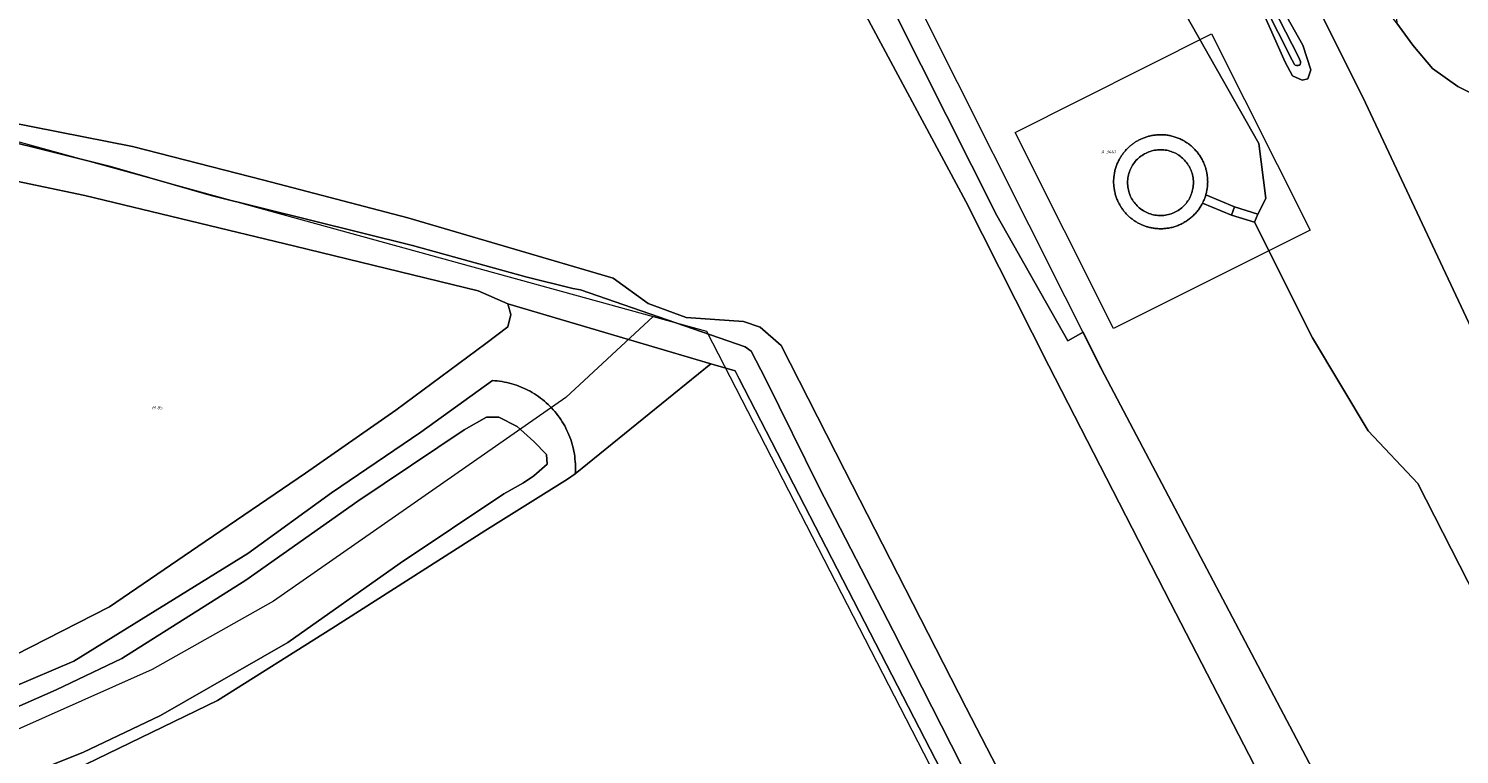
# Model space of a CAD drawing. Header units: metres. Extents: x 250001 to 257773, y 598992 to 609118.
# Tile 548 of 656: x 253215 to 253378, y 605864 to 605947. Entities that reach past the tile are written whole.
import ezdxf
from ezdxf.enums import TextEntityAlignment as Align
from ezdxf.lldxf.tags import DXFTag

# ---------------------------------------------------------------- set-up
doc = ezdxf.new("R2010")
doc.units = ezdxf.units.M
for name, color, linetype, lineweight in [('B-WE-GR-BOS_LOOF-GV', 252, 'Continuous', 13), ('B-WE-GR-GRAS-GV', 252, 'Continuous', 13), ('B-WE-GR-GROENVOORZIENING-GV', 252, 'Continuous', 18), ('B-WE-KG-GRENS_PERCEEL-G', 150, 'KG-PERCEEL', 18), ('B-WE-KG-GRENS_PERCEEL-S', 150, 'Continuous', 25), ('B-WE-OG-BEBOUWING_WINDTURBINE-GV', 1, 'Continuous', 18), ('B-WE-OG-WATER-GV', 252, 'Continuous', 18), ('B-WE-OG-WATER_SLOOT-GV', 252, 'Continuous', 18), ('B-WE-VH-VERHARDING_GESLOTEN-GV', 252, 'Continuous', 18), ('B-WE-VH-VERHARDING_OPEN-GV', 252, 'Continuous', 18), ('X-XX-AL-REFERENTIE-G', 7, 'Continuous', 18)]:
    doc.layers.add(name, color=color, linetype=linetype, lineweight=lineweight)
doc.styles.add('NLCS-ISO', font='NLCS-ISO.ttf')
doc.styles.get("Standard").update_dxf_attribs({"font": 'NLCS-ISO.ttf'})
tags = doc.linetypes.add('KG-PERCEEL', pattern='A,5.5,-2,["P",Standard,S=1.8,R=0,X=-0.5,Y=-0.9],-2,5.5,-2,[5,NLCS.SHX,S=0.75,R=0,X=0,Y=0],-2', length=19).pattern_tags.tags
tags[6] = DXFTag(74, 10)

# ---------------------------------------------------------------- blocks, each defined once
blk = doc.blocks.new('SKG-PERCEELNUMMER-SO')
at = {"style": 'NLCS-ISO', "oblique": 10, "flags": 1}
blk.add_attdef('GEMEENTECODE', text='', height=1.8, dxfattribs=at).set_placement((0, 2.55), align=Align.MIDDLE_CENTER)
at = {"style": 'NLCS-ISO', "oblique": 10}
blk.add_attdef('SECTIE', text='', height=1.8, dxfattribs=at).set_placement((-0.5, 0), align=Align.MIDDLE_RIGHT)
blk.add_attdef('PERCEELNUMMER', text='', height=1.8, dxfattribs=at).set_placement((0.5, 0), align=Align.MIDDLE_LEFT)
blk = doc.blocks.new('BS2021-132-Xref-KAD-20210617')
at = {"layer": 'B-WE-KG-GRENS_PERCEEL-G', "flags": 128}
for points in [[(253470.56, 605649.139), (253457.9, 605674.94), (253446.08, 605697.87), (253436.54, 605715.57), (253422.18, 605744.18), (253415.72, 605756.15), (253408.6, 605770.75), (253388.75, 605809.41), (253366.24, 605852.73), (253337.08, 605908.04), (253312.5, 605956.97), (253312.182, 605957.553)], [(253202.748, 605936.894), (253286.046, 605913.944)], [(253286.046, 605913.944), (253276.092, 605904.706), (253242.774, 605881.508), (253228.954, 605873.734), (253208.718, 605864.726), (253186.136, 605856.705), (253166.682, 605851.295)], [(253286.046, 605913.944), (253292.114, 605912.273)], [(253292.114, 605912.273), (253318.847, 605860.311)]]:
    blk.add_lwpolyline(points, dxfattribs=at)
blk.add_lwpolyline([(253360.865, 605923.793), (253338.49, 605912.591), (253327.292, 605934.925), (253349.651, 605946.139)], close=True, dxfattribs=at)
at = {"layer": 'B-WE-KG-GRENS_PERCEEL-S', "xscale": 0.2, "yscale": 0.2, "zscale": 0.2}
for p, values in [((253337.534, 605932.72), {'PERCEELNUMMER': '3441', 'SECTIE': 'A'}), ((253229.443, 605903.548), {'PERCEELNUMMER': '85', 'SECTIE': 'M'})]:
    blk.add_blockref('SKG-PERCEELNUMMER-SO', p, dxfattribs=at).add_auto_attribs(values)
blk = doc.blocks.new('BS2021-132-Xref-BGT-GRIJS-20210617-aangepast')
at = {"layer": 'B-WE-GR-BOS_LOOF-GV', "flags": 128}
blk.add_lwpolyline([(253221.28, 605927.72), (253210.404, 605930.004), (253210.03, 605928.99), (253205.58, 605920.07), (253191.81, 605889.84), (253181.53, 605871.58), (253180.47, 605868.54), (253182.17, 605865.73), (253189.46, 605866.85), (253201.79, 605871.27), (253213.33, 605875.36), (253224.1, 605880.88), (253234.19, 605887.73), (253246.45, 605896.09), (253256.74, 605903.28), (253266.98, 605910.87), (253269.5, 605912.77), (253269.81, 605914.19), (253269.47, 605915.38), (253266.09, 605916.88), (253245.23, 605921.96)], close=True, dxfattribs=at)
at = {"layer": 'B-WE-GR-GRAS-GV', "flags": 128}
for points in [[(253215.729, 606118.059), (253230.103, 606090.893), (253236.113, 606075.499), (253241.62, 606078.9), (253243.66, 606080.16), (253245.09, 606080.23), (253247.42, 606079.3), (253253.4, 606068.33), (253266.63, 606042.56), (253279.86, 606017.75), (253288.34, 606000), (253293.12, 605989.99), (253310.845, 605954.036), (253325.199, 605925.461), (253333.269, 605911.174), (253335.007, 605912.167), (253337.08, 605908.04), (253366.24, 605852.73), (253388.75, 605809.41), (253408.6, 605770.75), (253415.72, 605756.15), (253422.18, 605744.18), (253436.54, 605715.57), (253446.08, 605697.87)], [(253405.513, 605831.494), (253373.128, 605894.915), (253367.49, 605900.929), (253361.14, 605911.503), (253354.543, 605924.682), (253351.91, 605925.506), (253348.617, 605926.867), (253348.591, 605926.817), (253348.536, 605926.714), (253348.478, 605926.612), (253348.417, 605926.51), (253348.354, 605926.41), (253348.289, 605926.31), (253348.221, 605926.212), (253348.15, 605926.114), (253348.077, 605926.018), (253348.002, 605925.923), (253347.924, 605925.83), (253347.844, 605925.738), (253347.761, 605925.647), (253347.676, 605925.559), (253347.589, 605925.472), (253347.5, 605925.387), (253347.409, 605925.304), (253347.316, 605925.222), (253347.22, 605925.143), (253347.123, 605925.067), (253347.024, 605924.992), (253346.924, 605924.919), (253346.821, 605924.849), (253346.717, 605924.782), (253346.611, 605924.716), (253346.505, 605924.654), (253346.396, 605924.593), (253346.287, 605924.536), (253346.176, 605924.481), (253346.065, 605924.428), (253345.952, 605924.379), (253345.838, 605924.332), (253345.724, 605924.288), (253345.609, 605924.246), (253345.494, 605924.207), (253345.378, 605924.171), (253345.261, 605924.138), (253345.144, 605924.108), (253345.027, 605924.08), (253344.911, 605924.055), (253344.793, 605924.032), (253344.677, 605924.013), (253344.56, 605923.996), (253344.443, 605923.981), (253344.327, 605923.97), (253344.211, 605923.961), (253344.096, 605923.954), (253343.981, 605923.95), (253343.867, 605923.948), (253343.754, 605923.949), (253343.642, 605923.952), (253343.53, 605923.958), (253343.419, 605923.965), (253343.31, 605923.975), (253343.201, 605923.987), (253343.093, 605924.002), (253342.987, 605924.018), (253342.882, 605924.036), (253342.777, 605924.056), (253342.675, 605924.078), (253342.573, 605924.102), (253342.473, 605924.128), (253342.374, 605924.155), (253342.277, 605924.184), (253342.181, 605924.214), (253342.087, 605924.246), (253341.994, 605924.28), (253341.902, 605924.314), (253341.812, 605924.35), (253341.723, 605924.388), (253341.637, 605924.426), (253341.551, 605924.466), (253341.467, 605924.506), (253341.383, 605924.549), (253341.3, 605924.593), (253341.216, 605924.639), (253341.132, 605924.688), (253341.049, 605924.738), (253340.965, 605924.79), (253340.882, 605924.845), (253340.799, 605924.901), (253340.716, 605924.959), (253340.634, 605925.02), (253340.552, 605925.082), (253340.47, 605925.147), (253340.39, 605925.214), (253340.31, 605925.283), (253340.23, 605925.354), (253340.152, 605925.428), (253340.074, 605925.503), (253339.998, 605925.581), (253339.922, 605925.661), (253339.848, 605925.743), (253339.774, 605925.827), (253339.702, 605925.913), (253339.632, 605926.001), (253339.563, 605926.091), (253339.495, 605926.184), (253339.429, 605926.278), (253339.364, 605926.374), (253339.302, 605926.473), (253339.241, 605926.573), (253339.182, 605926.675), (253339.125, 605926.778), (253339.07, 605926.884), (253339.017, 605926.991), (253338.966, 605927.1), (253338.918, 605927.21), (253338.872, 605927.322), (253338.828, 605927.435), (253338.787, 605927.55), (253338.749, 605927.666), (253338.712, 605927.783), (253338.679, 605927.901), (253338.648, 605928.02), (253338.62, 605928.14), (253338.595, 605928.261), (253338.572, 605928.382), (253338.552, 605928.505), (253338.535, 605928.627), (253338.521, 605928.751), (253338.509, 605928.874), (253338.501, 605928.998), (253338.495, 605929.122), (253338.492, 605929.246), (253338.492, 605929.37), (253338.495, 605929.494), (253338.501, 605929.617), (253338.51, 605929.74), (253338.521, 605929.863), (253338.535, 605929.985), (253338.552, 605930.107), (253338.572, 605930.228), (253338.595, 605930.348), (253338.62, 605930.467), (253338.647, 605930.585), (253338.678, 605930.702), (253338.71, 605930.818), (253338.746, 605930.933), (253338.783, 605931.046), (253338.823, 605931.158), (253338.865, 605931.269), (253338.91, 605931.378), (253338.956, 605931.486), (253339.005, 605931.591), (253339.056, 605931.696), (253339.108, 605931.798), (253339.162, 605931.899), (253339.219, 605931.998), (253339.277, 605932.095), (253339.336, 605932.19), (253339.397, 605932.283), (253339.46, 605932.375), (253339.523, 605932.464), (253339.589, 605932.552), (253339.655, 605932.637), (253339.723, 605932.72), (253339.792, 605932.802), (253339.862, 605932.881), (253339.932, 605932.959), (253340.004, 605933.034), (253340.076, 605933.107), (253340.15, 605933.178), (253340.224, 605933.248), (253340.298, 605933.315), (253340.373, 605933.38), (253340.449, 605933.443), (253340.525, 605933.505), (253340.601, 605933.564), (253340.678, 605933.621), (253340.755, 605933.677), (253340.832, 605933.73), (253340.909, 605933.782), (253340.988, 605933.833), (253341.069, 605933.883), (253341.152, 605933.932), (253341.236, 605933.98), (253341.322, 605934.027), (253341.409, 605934.073), (253341.499, 605934.117), (253341.59, 605934.161), (253341.682, 605934.203), (253341.776, 605934.243), (253341.872, 605934.282), (253341.969, 605934.32), (253342.068, 605934.356), (253342.168, 605934.39), (253342.27, 605934.422), (253342.373, 605934.453), (253342.478, 605934.482), (253342.584, 605934.509), (253342.691, 605934.534), (253342.8, 605934.557), (253342.91, 605934.577), (253343.021, 605934.596), (253343.133, 605934.612), (253343.246, 605934.626), (253343.36, 605934.638), (253343.475, 605934.647), (253343.591, 605934.654), (253343.708, 605934.658), (253343.825, 605934.66), (253343.943, 605934.659), (253344.062, 605934.656), (253344.181, 605934.65), (253344.3, 605934.641), (253344.42, 605934.63), (253344.539, 605934.615), (253344.659, 605934.598), (253344.779, 605934.578), (253344.899, 605934.556), (253345.018, 605934.531), (253345.138, 605934.502), (253345.256, 605934.472), (253345.375, 605934.438), (253345.493, 605934.401), (253345.61, 605934.362), (253345.726, 605934.32), (253345.842, 605934.275), (253345.956, 605934.228), (253346.07, 605934.177), (253346.182, 605934.125), (253346.293, 605934.069), (253346.403, 605934.011), (253346.511, 605933.951), (253346.618, 605933.888), (253346.723, 605933.823), (253346.827, 605933.755), (253346.929, 605933.685), (253347.028, 605933.613), (253347.126, 605933.539), (253347.223, 605933.463), (253347.317, 605933.385), (253347.409, 605933.305), (253347.499, 605933.223), (253347.587, 605933.139), (253347.672, 605933.054), (253347.755, 605932.967), (253347.836, 605932.879), (253347.915, 605932.789), (253347.991, 605932.698), (253348.065, 605932.606), (253348.136, 605932.513), (253348.205, 605932.418), (253348.272, 605932.323), (253348.336, 605932.227), (253348.398, 605932.13), (253348.457, 605932.032), (253348.514, 605931.933), (253348.568, 605931.835), (253348.62, 605931.735), (253348.67, 605931.636), (253348.717, 605931.536), (253348.761, 605931.436), (253348.804, 605931.335), (253348.844, 605931.235), (253348.881, 605931.135), (253348.916, 605931.034), (253348.95, 605930.934), (253348.981, 605930.834), (253349.009, 605930.735), (253349.036, 605930.636), (253349.06, 605930.537), (253349.082, 605930.438), (253349.103, 605930.34), (253349.121, 605930.243), (253349.137, 605930.146), (253349.152, 605930.05), (253349.164, 605929.954), (253349.175, 605929.86), (253349.184, 605929.766), (253349.191, 605929.672), (253349.197, 605929.579), (253349.201, 605929.484), (253349.203, 605929.389), (253349.204, 605929.293), (253349.203, 605929.196), (253349.2, 605929.097), (253349.195, 605928.998), (253349.188, 605928.898), (253349.18, 605928.798), (253349.169, 605928.697), (253349.157, 605928.595), (253349.142, 605928.492), (253349.125, 605928.389), (253349.106, 605928.285), (253349.085, 605928.181), (253349.061, 605928.076), (253349.035, 605927.972), (253349.007, 605927.867), (253348.989, 605927.802), (253352.253, 605926.453), (253354.909, 605925.621), (253355.824, 605927.379), (253355.031, 605933.65), (253336.377, 605966.591)], [(253378.602, 605746.298), (253295.784, 605906.931), (253295.384, 605907.74), (253292.605, 605908.559), (253277.169, 605896.027), (253276.29, 605895.4), (253266.85, 605889.53), (253249.45, 605878.41), (253236.4, 605870.21), (253215.17, 605859.9)]]:
    blk.add_lwpolyline(points, dxfattribs=at)
at = {"layer": 'B-WE-GR-GROENVOORZIENING-GV', "flags": 128}
for points in [[(253261.527, 606112.482), (253290.816, 606054.697), (253304.707, 606027.948), (253336.377, 605966.591), (253355.031, 605933.65), (253355.824, 605927.379), (253354.909, 605925.621), (253354.543, 605924.682), (253361.14, 605911.503), (253367.49, 605900.929), (253373.128, 605894.915), (253405.513, 605831.494), (253443.058, 605759.025), (253471.315, 605703.224)], [(253492.45, 605694.81), (253484.29, 605710.86), (253474.42, 605730), (253458.59, 605760.76), (253443.2, 605790.92), (253434.16, 605808.71), (253423.726, 605829.259), (253385.046, 605904.692), (253383.37, 605903.858), (253367.181, 605938.281), (253361.884, 605948.952), (253357.032, 605958.396), (253352.35, 605966.4), (253345.87, 605979.25), (253336.73, 605997.54), (253335.47, 606000), (253324.6, 606021.37), (253311.65, 606046.64), (253300.19, 606069.12), (253288.4, 606092.25), (253276.74, 606114.77)], [(253355.566, 605952.86), (253360.026, 605944.865), (253360.941, 605942.067), (253360.599, 605941.039), (253359.97, 605940.867), (253358.885, 605941.381), (253358.027, 605942.922), (253354.196, 605951.603)], [(253383.177, 605965.739), (253377.842, 605960.196), (253374.401, 605956.545), (253372.062, 605953.859), (253370.892, 605952), (253370.549, 605950.003), (253370.753, 605947.367), (253372.589, 605944.85), (253374.803, 605942.22), (253377.696, 605940.165), (253380.772, 605938.634)], [(253210.74, 605870.71), (253220.06, 605874.66), (253239.88, 605886.95), (253249.38, 605893.85), (253259.57, 605900.75), (253267.755, 605906.648), (253267.99, 605906.632), (253268.271, 605906.606), (253268.552, 605906.572), (253268.831, 605906.529), (253269.109, 605906.479), (253269.386, 605906.421), (253269.661, 605906.356), (253269.934, 605906.282), (253270.205, 605906.201), (253270.473, 605906.112), (253270.739, 605906.016), (253271.002, 605905.912), (253271.262, 605905.8), (253271.518, 605905.682), (253271.772, 605905.556), (253272.021, 605905.423), (253272.267, 605905.283), (253272.508, 605905.136), (253272.746, 605904.983), (253272.979, 605904.823), (253273.207, 605904.656), (253273.43, 605904.483), (253273.649, 605904.303), (253273.862, 605904.118), (253274.07, 605903.926), (253274.272, 605903.729), (253274.469, 605903.526), (253274.66, 605903.318), (253274.845, 605903.104), (253275.024, 605902.885), (253275.197, 605902.661), (253275.363, 605902.432), (253275.523, 605902.199), (253275.676, 605901.962), (253275.822, 605901.72), (253275.961, 605901.474), (253276.093, 605901.224), (253276.219, 605900.97), (253276.337, 605900.713), (253276.447, 605900.453), (253276.551, 605900.19), (253276.646, 605899.924), (253276.734, 605899.655), (253276.815, 605899.385), (253276.888, 605899.111), (253276.953, 605898.836), (253277.01, 605898.56), (253277.06, 605898.281), (253277.101, 605898.001), (253277.135, 605897.721), (253277.161, 605897.439), (253277.178, 605897.157), (253277.188, 605896.875), (253277.19, 605896.592), (253277.183, 605896.309), (253277.169, 605896.027), (253292.605, 605908.559), (253269.47, 605915.38), (253269.81, 605914.19), (253269.5, 605912.77), (253266.98, 605910.87), (253256.74, 605903.28), (253246.45, 605896.09), (253234.19, 605887.73), (253224.1, 605880.88), (253213.33, 605875.36)], [(253329.88, 605845.64), (253313.38, 605878.14), (253304.91, 605894.53), (253298.86, 605906.78), (253297.22, 605909.99), (253296.53, 605910.48), (253277.75, 605916.98), (253276.87, 605917.13), (253271.52, 605918.46), (253258.61, 605922.05), (253235.69, 605927.75), (253224.21, 605931.04), (253205.02, 605935.82)], [(253210.404, 605930.004), (253221.28, 605927.72), (253245.23, 605921.96), (253266.09, 605916.88), (253269.47, 605915.38), (253292.605, 605908.559), (253295.384, 605907.74), (253295.784, 605906.931), (253378.602, 605746.298)]]:
    blk.add_lwpolyline(points, dxfattribs=at)
at = {"layer": 'B-WE-OG-BEBOUWING_WINDTURBINE-GV', "flags": 128}
blk.add_lwpolyline([(253344.026, 605932.946), (253343.853, 605932.951), (253343.68, 605932.948), (253343.507, 605932.937), (253343.335, 605932.918), (253343.164, 605932.891), (253342.994, 605932.857), (253342.826, 605932.814), (253342.661, 605932.764), (253342.497, 605932.706), (253342.337, 605932.641), (253342.18, 605932.568), (253342.026, 605932.488), (253341.876, 605932.401), (253341.731, 605932.308), (253341.589, 605932.207), (253341.453, 605932.1), (253341.322, 605931.988), (253341.196, 605931.869), (253341.075, 605931.744), (253340.961, 605931.614), (253340.852, 605931.479), (253340.751, 605931.339), (253340.655, 605931.194), (253340.566, 605931.046), (253340.485, 605930.893), (253340.41, 605930.737), (253340.343, 605930.577), (253340.283, 605930.414), (253340.231, 605930.249), (253340.186, 605930.082), (253340.15, 605929.913), (253340.121, 605929.742), (253340.1, 605929.57), (253340.087, 605929.397), (253340.081, 605929.224), (253340.084, 605929.051), (253340.095, 605928.878), (253340.114, 605928.706), (253340.141, 605928.535), (253340.176, 605928.365), (253340.218, 605928.197), (253340.268, 605928.032), (253340.326, 605927.868), (253340.391, 605927.708), (253340.464, 605927.551), (253340.544, 605927.397), (253340.631, 605927.247), (253340.724, 605927.101), (253340.824, 605926.96), (253340.931, 605926.824), (253341.044, 605926.692), (253341.163, 605926.566), (253341.287, 605926.446), (253341.417, 605926.331), (253341.552, 605926.223), (253341.692, 605926.121), (253341.746, 605926.084), (253341.892, 605925.991), (253342.042, 605925.905), (253342.196, 605925.826), (253342.354, 605925.754), (253342.515, 605925.689), (253342.678, 605925.632), (253342.844, 605925.583), (253343.012, 605925.541), (253343.182, 605925.507), (253343.354, 605925.481), (253343.526, 605925.463), (253343.699, 605925.453), (253343.872, 605925.451), (253344.045, 605925.457), (253344.218, 605925.471), (253344.389, 605925.492), (253344.56, 605925.522), (253344.729, 605925.56), (253344.896, 605925.605), (253345.061, 605925.658), (253345.223, 605925.719), (253345.383, 605925.787), (253345.539, 605925.862), (253345.691, 605925.944), (253345.839, 605926.034), (253345.984, 605926.13), (253346.123, 605926.233), (253346.258, 605926.341), (253346.387, 605926.457), (253346.511, 605926.578), (253346.63, 605926.704), (253346.742, 605926.836), (253346.848, 605926.973), (253346.948, 605927.114), (253347.041, 605927.26), (253347.127, 605927.411), (253347.206, 605927.565), (253347.278, 605927.722), (253347.342, 605927.883), (253347.4, 605928.047), (253347.449, 605928.212), (253347.491, 605928.381), (253347.525, 605928.551), (253347.551, 605928.722), (253347.569, 605928.894), (253347.579, 605929.067), (253347.582, 605929.24), (253347.576, 605929.413), (253347.562, 605929.586), (253347.54, 605929.758), (253347.51, 605929.928), (253347.473, 605930.097), (253347.428, 605930.264), (253347.375, 605930.429), (253347.314, 605930.592), (253347.246, 605930.751), (253347.171, 605930.907), (253347.089, 605931.06), (253347, 605931.208), (253346.904, 605931.352), (253346.801, 605931.492), (253346.692, 605931.626), (253346.577, 605931.756), (253346.456, 605931.88), (253346.33, 605931.998), (253346.198, 605932.111), (253346.061, 605932.217), (253345.919, 605932.316), (253345.773, 605932.409), (253345.675, 605932.467), (253345.522, 605932.549), (253345.366, 605932.623), (253345.206, 605932.69), (253345.044, 605932.75), (253344.878, 605932.802), (253344.711, 605932.847), (253344.542, 605932.883), (253344.371, 605932.912), (253344.199, 605932.933)], close=True, dxfattribs=at)
at = {"layer": 'B-WE-OG-WATER-GV', "flags": 128}
for points in [[(253330.073, 606000), (253358.827, 605943.151), (253359.096, 605942.656), (253359.178, 605942.568), (253359.328, 605942.541), (253359.497, 605942.543), (253359.637, 605942.602), (253359.732, 605942.681), (253359.791, 605942.833), (253359.779, 605943.007), (253359.563, 605943.528), (253330.583, 606000)], [(253376.557, 605820.128), (253344.964, 605881.323), (253331.122, 605908.337), (253321.642, 605927.061), (253305.313, 605957.52)], [(253209.755, 605936.66), (253226.736, 605933.329), (253241.686, 605929.493), (253258.083, 605925.187), (253269.59, 605921.813), (253281.494, 605918.305), (253285.483, 605915.437), (253289.79, 605913.844), (253296.329, 605913.369), (253298.243, 605912.732), (253300.637, 605910.66), (253307.821, 605896.469), (253321.71, 605869.363), (253353.32, 605808.135)], [(253207.797, 605858.974), (253221.079, 605864.266), (253229.906, 605868.479), (253244.424, 605876.794), (253257.238, 605885.848), (253269.017, 605893.743), (253271.256, 605895.006), (253272.451, 605895.805), (253273.957, 605897.104), (253273.899, 605898.235), (253272.439, 605899.686), (253270.546, 605901.405), (253268.441, 605902.476), (253267.045, 605902.469), (253264.519, 605901.043), (253252.38, 605892.906), (253239.657, 605883.917), (253225.516, 605874.964), (253218.038, 605871.397), (253205.505, 605865.89), (253182.653, 605858.932)]]:
    blk.add_lwpolyline(points, dxfattribs=at)
at = {"layer": 'B-WE-OG-WATER_SLOOT-GV', "flags": 128}
for points in [[(253354.196, 605951.603), (253358.027, 605942.922), (253358.885, 605941.381), (253359.97, 605940.867), (253360.599, 605941.039), (253360.941, 605942.067), (253360.026, 605944.865), (253355.566, 605952.86)], [(253330.583, 606000), (253359.563, 605943.528), (253359.779, 605943.007), (253359.791, 605942.833), (253359.732, 605942.681), (253359.637, 605942.602), (253359.497, 605942.543), (253359.328, 605942.541), (253359.178, 605942.568), (253359.096, 605942.656), (253358.827, 605943.151), (253330.073, 606000)], [(253305.313, 605957.52), (253321.642, 605927.061), (253331.122, 605908.337), (253344.964, 605881.323), (253376.557, 605820.128)], [(253366.24, 605852.73), (253337.08, 605908.04), (253335.007, 605912.167), (253333.269, 605911.174), (253325.199, 605925.461), (253310.845, 605954.036)], [(253353.32, 605808.135), (253321.71, 605869.363), (253307.821, 605896.469), (253300.637, 605910.66), (253298.243, 605912.732), (253296.329, 605913.369), (253289.79, 605913.844), (253285.483, 605915.437), (253281.494, 605918.305), (253269.59, 605921.813), (253258.083, 605925.187), (253241.686, 605929.493), (253226.736, 605933.329), (253209.755, 605936.66)], [(253205.02, 605935.82), (253224.21, 605931.04), (253235.69, 605927.75), (253258.61, 605922.05), (253271.52, 605918.46), (253276.87, 605917.13), (253277.75, 605916.98), (253296.53, 605910.48), (253297.22, 605909.99), (253298.86, 605906.78), (253304.91, 605894.53), (253313.38, 605878.14), (253329.88, 605845.64)], [(253215.17, 605859.9), (253236.4, 605870.21), (253249.45, 605878.41), (253266.85, 605889.53), (253276.29, 605895.4), (253277.169, 605896.027), (253277.183, 605896.309), (253277.19, 605896.592), (253277.188, 605896.875), (253277.178, 605897.157), (253277.161, 605897.439), (253277.135, 605897.721), (253277.101, 605898.001), (253277.06, 605898.281), (253277.01, 605898.56), (253276.953, 605898.836), (253276.888, 605899.111), (253276.815, 605899.385), (253276.734, 605899.655), (253276.646, 605899.924), (253276.551, 605900.19), (253276.447, 605900.453), (253276.337, 605900.713), (253276.219, 605900.97), (253276.093, 605901.224), (253275.961, 605901.474), (253275.822, 605901.72), (253275.676, 605901.962), (253275.523, 605902.199), (253275.363, 605902.432), (253275.197, 605902.661), (253275.024, 605902.885), (253274.845, 605903.104), (253274.66, 605903.318), (253274.469, 605903.526), (253274.272, 605903.729), (253274.07, 605903.926), (253273.862, 605904.118), (253273.649, 605904.303), (253273.43, 605904.483), (253273.207, 605904.656), (253272.979, 605904.823), (253272.746, 605904.983), (253272.508, 605905.136), (253272.267, 605905.283), (253272.021, 605905.423), (253271.772, 605905.556), (253271.518, 605905.682), (253271.262, 605905.8), (253271.002, 605905.912), (253270.739, 605906.016), (253270.473, 605906.112), (253270.205, 605906.201), (253269.934, 605906.282), (253269.661, 605906.356), (253269.386, 605906.421), (253269.109, 605906.479), (253268.831, 605906.529), (253268.552, 605906.572), (253268.271, 605906.606), (253267.99, 605906.632), (253267.755, 605906.648), (253259.57, 605900.75), (253249.38, 605893.85), (253239.88, 605886.95), (253220.06, 605874.66), (253210.74, 605870.71)], [(253182.653, 605858.932), (253205.505, 605865.89), (253218.038, 605871.397), (253225.516, 605874.964), (253239.657, 605883.917), (253252.38, 605892.906), (253264.519, 605901.043), (253267.045, 605902.469), (253268.441, 605902.476), (253270.546, 605901.405), (253272.439, 605899.686), (253273.899, 605898.235), (253273.957, 605897.104), (253272.451, 605895.805), (253271.256, 605895.006), (253269.017, 605893.743), (253257.238, 605885.848), (253244.424, 605876.794), (253229.906, 605868.479), (253221.079, 605864.266), (253207.797, 605858.974)]]:
    blk.add_lwpolyline(points, dxfattribs=at)
at = {"layer": 'B-WE-VH-VERHARDING_GESLOTEN-GV', "flags": 128}
for points in [[(253276.74, 606114.77), (253288.4, 606092.25), (253300.19, 606069.12), (253311.65, 606046.64), (253324.6, 606021.37), (253335.47, 606000), (253336.73, 605997.54), (253345.87, 605979.25), (253352.35, 605966.4), (253357.032, 605958.396), (253361.884, 605948.952), (253367.181, 605938.281), (253383.37, 605903.858), (253385.046, 605904.692), (253423.726, 605829.259), (253434.16, 605808.71), (253443.2, 605790.92), (253458.59, 605760.76), (253474.42, 605730), (253484.29, 605710.86), (253492.45, 605694.81)], [(253380.772, 605938.634), (253377.696, 605940.165), (253374.803, 605942.22), (253372.589, 605944.85), (253370.753, 605947.367), (253370.239, 605948.072), (253363.316, 605961.525), (253362.471, 605963.153), (253353.97, 605979.54), (253344.34, 605998.52), (253343.6, 606000), (253333.64, 606019.91), (253323.22, 606039.78), (253319.877, 606046.253), (253312.88, 606059.8), (253310.685, 606064.131), (253303.03, 606079.24), (253300.937, 606083.137), (253295.34, 606093.56), (253288.02, 606108.76)]]:
    blk.add_lwpolyline(points, dxfattribs=at)
at = {"layer": 'B-WE-VH-VERHARDING_OPEN-GV', "flags": 128}
for points in [[(253343.943, 605934.659), (253343.825, 605934.66), (253343.708, 605934.658), (253343.591, 605934.654), (253343.475, 605934.647), (253343.36, 605934.638), (253343.246, 605934.626), (253343.133, 605934.612), (253343.021, 605934.596), (253342.91, 605934.577), (253342.8, 605934.557), (253342.691, 605934.534), (253342.584, 605934.509), (253342.478, 605934.482), (253342.373, 605934.453), (253342.27, 605934.422), (253342.168, 605934.39), (253342.068, 605934.356), (253341.969, 605934.32), (253341.872, 605934.282), (253341.776, 605934.243), (253341.682, 605934.203), (253341.59, 605934.161), (253341.499, 605934.117), (253341.409, 605934.073), (253341.322, 605934.027), (253341.236, 605933.98), (253341.152, 605933.932), (253341.069, 605933.883), (253340.988, 605933.833), (253340.909, 605933.782), (253340.832, 605933.73), (253340.755, 605933.677), (253340.678, 605933.621), (253340.601, 605933.564), (253340.525, 605933.505), (253340.449, 605933.443), (253340.373, 605933.38), (253340.298, 605933.315), (253340.224, 605933.248), (253340.15, 605933.178), (253340.076, 605933.107), (253340.004, 605933.034), (253339.932, 605932.959), (253339.862, 605932.881), (253339.792, 605932.802), (253339.723, 605932.72), (253339.655, 605932.637), (253339.589, 605932.552), (253339.523, 605932.464), (253339.46, 605932.375), (253339.397, 605932.283), (253339.336, 605932.19), (253339.277, 605932.095), (253339.219, 605931.998), (253339.162, 605931.899), (253339.108, 605931.798), (253339.056, 605931.696), (253339.005, 605931.591), (253338.956, 605931.486), (253338.91, 605931.378), (253338.865, 605931.269), (253338.823, 605931.158), (253338.783, 605931.046), (253338.746, 605930.933), (253338.71, 605930.818), (253338.678, 605930.702), (253338.647, 605930.585), (253338.62, 605930.467), (253338.595, 605930.348), (253338.572, 605930.228), (253338.552, 605930.107), (253338.535, 605929.985), (253338.521, 605929.863), (253338.51, 605929.74), (253338.501, 605929.617), (253338.495, 605929.494), (253338.492, 605929.37), (253338.492, 605929.246), (253338.495, 605929.122), (253338.501, 605928.998), (253338.509, 605928.874), (253338.521, 605928.751), (253338.535, 605928.627), (253338.552, 605928.505), (253338.572, 605928.382), (253338.595, 605928.261), (253338.62, 605928.14), (253338.648, 605928.02), (253338.679, 605927.901), (253338.712, 605927.783), (253338.749, 605927.666), (253338.787, 605927.55), (253338.828, 605927.435), (253338.872, 605927.322), (253338.918, 605927.21), (253338.966, 605927.1), (253339.017, 605926.991), (253339.07, 605926.884), (253339.125, 605926.778), (253339.182, 605926.675), (253339.241, 605926.573), (253339.302, 605926.473), (253339.364, 605926.374), (253339.429, 605926.278), (253339.495, 605926.184), (253339.563, 605926.091), (253339.632, 605926.001), (253339.702, 605925.913), (253339.774, 605925.827), (253339.848, 605925.743), (253339.922, 605925.661), (253339.998, 605925.581), (253340.074, 605925.503), (253340.152, 605925.428), (253340.23, 605925.354), (253340.31, 605925.283), (253340.39, 605925.214), (253340.47, 605925.147), (253340.552, 605925.082), (253340.634, 605925.02), (253340.716, 605924.959), (253340.799, 605924.901), (253340.882, 605924.845), (253340.965, 605924.79), (253341.049, 605924.738), (253341.132, 605924.688), (253341.216, 605924.639), (253341.3, 605924.593), (253341.383, 605924.549), (253341.467, 605924.506), (253341.551, 605924.466), (253341.637, 605924.426), (253341.723, 605924.388), (253341.812, 605924.35), (253341.902, 605924.314), (253341.994, 605924.28), (253342.087, 605924.246), (253342.181, 605924.214), (253342.277, 605924.184), (253342.374, 605924.155), (253342.473, 605924.128), (253342.573, 605924.102), (253342.675, 605924.078), (253342.777, 605924.056), (253342.882, 605924.036), (253342.987, 605924.018), (253343.093, 605924.002), (253343.201, 605923.987), (253343.31, 605923.975), (253343.419, 605923.965), (253343.53, 605923.958), (253343.642, 605923.952), (253343.754, 605923.949), (253343.867, 605923.948), (253343.981, 605923.95), (253344.096, 605923.954), (253344.211, 605923.961), (253344.327, 605923.97), (253344.443, 605923.981), (253344.56, 605923.996), (253344.677, 605924.013), (253344.793, 605924.032), (253344.911, 605924.055), (253345.027, 605924.08), (253345.144, 605924.108), (253345.261, 605924.138), (253345.378, 605924.171), (253345.494, 605924.207), (253345.609, 605924.246), (253345.724, 605924.288), (253345.838, 605924.332), (253345.952, 605924.379), (253346.065, 605924.428), (253346.176, 605924.481), (253346.287, 605924.536), (253346.396, 605924.593), (253346.505, 605924.654), (253346.611, 605924.716), (253346.717, 605924.782), (253346.821, 605924.849), (253346.924, 605924.919), (253347.024, 605924.992), (253347.123, 605925.067), (253347.22, 605925.143), (253347.316, 605925.222), (253347.409, 605925.304), (253347.5, 605925.387), (253347.589, 605925.472), (253347.676, 605925.559), (253347.761, 605925.647), (253347.844, 605925.738), (253347.924, 605925.83), (253348.002, 605925.923), (253348.077, 605926.018), (253348.15, 605926.114), (253348.221, 605926.212), (253348.289, 605926.31), (253348.354, 605926.41), (253348.417, 605926.51), (253348.478, 605926.612), (253348.536, 605926.714), (253348.591, 605926.817), (253348.617, 605926.867), (253348.644, 605926.921), (253348.694, 605927.025), (253348.742, 605927.129), (253348.788, 605927.234), (253348.83, 605927.339), (253348.871, 605927.445), (253348.909, 605927.55), (253348.944, 605927.656), (253348.977, 605927.761), (253348.989, 605927.802), (253349.007, 605927.867), (253349.035, 605927.972), (253349.061, 605928.076), (253349.085, 605928.181), (253349.106, 605928.285), (253349.125, 605928.389), (253349.142, 605928.492), (253349.157, 605928.595), (253349.169, 605928.697), (253349.18, 605928.798), (253349.188, 605928.898), (253349.195, 605928.998), (253349.2, 605929.097), (253349.203, 605929.196), (253349.204, 605929.293), (253349.203, 605929.389), (253349.201, 605929.484), (253349.197, 605929.579), (253349.191, 605929.672), (253349.184, 605929.766), (253349.175, 605929.86), (253349.164, 605929.954), (253349.152, 605930.05), (253349.137, 605930.146), (253349.121, 605930.243), (253349.103, 605930.34), (253349.082, 605930.438), (253349.06, 605930.537), (253349.036, 605930.636), (253349.009, 605930.735), (253348.981, 605930.834), (253348.95, 605930.934), (253348.916, 605931.034), (253348.881, 605931.135), (253348.844, 605931.235), (253348.804, 605931.335), (253348.761, 605931.436), (253348.717, 605931.536), (253348.67, 605931.636), (253348.62, 605931.735), (253348.568, 605931.835), (253348.514, 605931.933), (253348.457, 605932.032), (253348.398, 605932.13), (253348.336, 605932.227), (253348.272, 605932.323), (253348.205, 605932.418), (253348.136, 605932.513), (253348.065, 605932.606), (253347.991, 605932.698), (253347.915, 605932.789), (253347.836, 605932.879), (253347.755, 605932.967), (253347.672, 605933.054), (253347.587, 605933.139), (253347.499, 605933.223), (253347.409, 605933.305), (253347.317, 605933.385), (253347.223, 605933.463), (253347.126, 605933.539), (253347.028, 605933.613), (253346.929, 605933.685), (253346.827, 605933.755), (253346.723, 605933.823), (253346.618, 605933.888), (253346.511, 605933.951), (253346.403, 605934.011), (253346.293, 605934.069), (253346.182, 605934.125), (253346.07, 605934.177), (253345.956, 605934.228), (253345.842, 605934.275), (253345.726, 605934.32), (253345.61, 605934.362), (253345.493, 605934.401), (253345.375, 605934.438), (253345.256, 605934.472), (253345.138, 605934.502), (253345.018, 605934.531), (253344.899, 605934.556), (253344.779, 605934.578), (253344.659, 605934.598), (253344.539, 605934.615), (253344.42, 605934.63), (253344.3, 605934.641), (253344.181, 605934.65), (253344.062, 605934.656)], [(253343.68, 605932.948), (253343.853, 605932.951), (253344.026, 605932.946), (253344.199, 605932.933), (253344.371, 605932.912), (253344.542, 605932.883), (253344.711, 605932.847), (253344.878, 605932.802), (253345.044, 605932.75), (253345.206, 605932.69), (253345.366, 605932.623), (253345.522, 605932.549), (253345.675, 605932.467), (253345.773, 605932.409), (253345.919, 605932.316), (253346.061, 605932.217), (253346.198, 605932.111), (253346.33, 605931.998), (253346.456, 605931.88), (253346.577, 605931.756), (253346.692, 605931.626), (253346.801, 605931.492), (253346.904, 605931.352), (253347, 605931.208), (253347.089, 605931.06), (253347.171, 605930.907), (253347.246, 605930.751), (253347.314, 605930.592), (253347.375, 605930.429), (253347.428, 605930.264), (253347.473, 605930.097), (253347.51, 605929.928), (253347.54, 605929.758), (253347.562, 605929.586), (253347.576, 605929.413), (253347.582, 605929.24), (253347.579, 605929.067), (253347.569, 605928.894), (253347.551, 605928.722), (253347.525, 605928.551), (253347.491, 605928.381), (253347.449, 605928.212), (253347.4, 605928.047), (253347.342, 605927.883), (253347.278, 605927.722), (253347.206, 605927.565), (253347.127, 605927.411), (253347.041, 605927.26), (253346.948, 605927.114), (253346.848, 605926.973), (253346.742, 605926.836), (253346.63, 605926.704), (253346.511, 605926.578), (253346.387, 605926.457), (253346.258, 605926.341), (253346.123, 605926.233), (253345.984, 605926.13), (253345.839, 605926.034), (253345.691, 605925.944), (253345.539, 605925.862), (253345.383, 605925.787), (253345.223, 605925.719), (253345.061, 605925.658), (253344.896, 605925.605), (253344.729, 605925.56), (253344.56, 605925.522), (253344.389, 605925.492), (253344.218, 605925.471), (253344.045, 605925.457), (253343.872, 605925.451), (253343.699, 605925.453), (253343.526, 605925.463), (253343.354, 605925.481), (253343.182, 605925.507), (253343.012, 605925.541), (253342.844, 605925.583), (253342.678, 605925.632), (253342.515, 605925.689), (253342.354, 605925.754), (253342.196, 605925.826), (253342.042, 605925.905), (253341.892, 605925.991), (253341.746, 605926.084), (253341.692, 605926.121), (253341.552, 605926.223), (253341.417, 605926.331), (253341.287, 605926.446), (253341.163, 605926.566), (253341.044, 605926.692), (253340.931, 605926.824), (253340.824, 605926.96), (253340.724, 605927.101), (253340.631, 605927.247), (253340.544, 605927.397), (253340.464, 605927.551), (253340.391, 605927.708), (253340.326, 605927.868), (253340.268, 605928.032), (253340.218, 605928.197), (253340.176, 605928.365), (253340.141, 605928.535), (253340.114, 605928.706), (253340.095, 605928.878), (253340.084, 605929.051), (253340.081, 605929.224), (253340.087, 605929.397), (253340.1, 605929.57), (253340.121, 605929.742), (253340.15, 605929.913), (253340.186, 605930.082), (253340.231, 605930.249), (253340.283, 605930.414), (253340.343, 605930.577), (253340.41, 605930.737), (253340.485, 605930.893), (253340.566, 605931.046), (253340.655, 605931.194), (253340.751, 605931.339), (253340.852, 605931.479), (253340.961, 605931.614), (253341.075, 605931.744), (253341.196, 605931.869), (253341.322, 605931.988), (253341.453, 605932.1), (253341.589, 605932.207), (253341.731, 605932.308), (253341.876, 605932.401), (253342.026, 605932.488), (253342.18, 605932.568), (253342.337, 605932.641), (253342.497, 605932.706), (253342.661, 605932.764), (253342.826, 605932.814), (253342.994, 605932.857), (253343.164, 605932.891), (253343.335, 605932.918), (253343.507, 605932.937)], [(253352.253, 605926.453), (253348.989, 605927.802), (253348.977, 605927.761), (253348.944, 605927.656), (253348.909, 605927.55), (253348.871, 605927.445), (253348.83, 605927.339), (253348.788, 605927.234), (253348.742, 605927.129), (253348.694, 605927.025), (253348.644, 605926.921), (253348.617, 605926.867), (253351.91, 605925.506)], [(253354.909, 605925.621), (253352.253, 605926.453), (253351.91, 605925.506), (253354.543, 605924.682)]]:
    blk.add_lwpolyline(points, close=True, dxfattribs=at)

msp = doc.modelspace()

# ---------------------------------------------------------------- block references
at = {"layer": 'X-XX-AL-REFERENTIE-G'}
for name in ['BS2021-132-Xref-BGT-GRIJS-20210617-aangepast', 'BS2021-132-Xref-KAD-20210617']:
    msp.add_blockref(name, (0, 0), dxfattribs=at)

doc.saveas('drawing.dxf')
